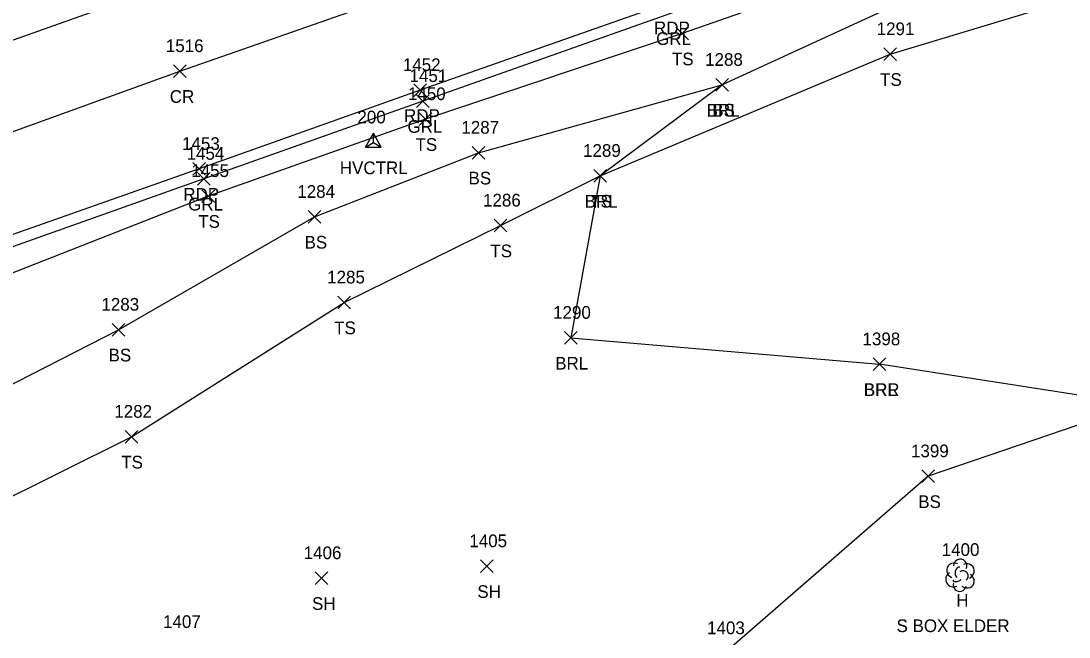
# Model space of a CAD drawing. Extents: x 1599569 to 1610055, y 642560 to 647860.
# Drawn here: x 1601916 to 1602081.3, y 647296.9 to 647394 of the extents above; entities that cross this region are included whole.
import ezdxf

# ---------------------------------------------------------------- set-up
doc = ezdxf.new("R2010")
doc.units = 0
for name, color, linetype in [('C_A', 7, 'Continuous'), ('C_I', 7, 'Continuous'), ('CPSM', 7, 'Continuous'), ('L_A', 7, 'Continuous'), ('L_C', 7, 'Continuous'), ('L_I', 7, 'Continuous'), ('L_TIC', 7, 'Continuous'), ('LABL', 7, 'Continuous'), ('LELB', 7, 'Continuous'), ('LTD', 7, 'Continuous'), ('P_A', 7, 'Continuous'), ('P_I', 7, 'Continuous'), ('P_TIC', 7, 'Continuous'), ('PET', 7, 'Continuous'), ('PRC', 7, 'Continuous'), ('R_A', 7, 'Continuous'), ('R_I', 7, 'Continuous'), ('R_TIC', 7, 'Continuous'), ('RGR', 7, 'Continuous')]:
    doc.layers.add(name, color=color, linetype=linetype)

msp = doc.modelspace()

# ---------------------------------------------------------------- linework, layer by layer
at = {"layer": 'CPSM'}
for p, q in [((1601970.31, 647374.1), (1601971.56, 647376.26)), ((1601970.31, 647374.1), (1601971.56, 647374.82)), ((1601972.81, 647374.1), (1601971.56, 647376.26)), ((1601971.56, 647374.82), (1601971.56, 647376.26)), ((1601971.56, 647374.82), (1601971.56, 647374.82)), ((1601971.56, 647374.82), (1601972.81, 647374.1)), ((1601970.31, 647374.1), (1601972.81, 647374.1))]:
    msp.add_line(p, q, dxfattribs=at)
at = {"layer": 'L_TIC'}
for points in [[(1602019.23, 647390.97), (1602021.23, 647392.97)], [(1602021.23, 647390.97), (1602019.23, 647392.97)], [(1602052.05, 647387.73), (1602054.05, 647389.73)], [(1602054.05, 647387.73), (1602052.05, 647389.73)], [(1602025.56, 647382.89), (1602027.56, 647384.89)], [(1602027.56, 647382.89), (1602025.56, 647384.89)], [(1602025.56, 647382.89), (1602027.56, 647384.89)], [(1602027.56, 647382.89), (1602025.56, 647384.89)], [(1601978.79, 647377.49), (1601980.79, 647379.49)], [(1601980.79, 647377.49), (1601978.79, 647379.49)], [(1601987.12, 647372.2), (1601989.12, 647374.2)], [(1601989.12, 647372.2), (1601987.12, 647374.2)], [(1602006.33, 647368.55), (1602008.33, 647370.55)], [(1602008.33, 647368.55), (1602006.33, 647370.55)], [(1602006.33, 647368.55), (1602008.33, 647370.55)], [(1602008.33, 647368.55), (1602006.33, 647370.55)], [(1601944.53, 647365.37), (1601946.53, 647367.37)], [(1601946.53, 647365.37), (1601944.53, 647367.37)], [(1601961.26, 647362.09), (1601963.26, 647364.09)], [(1601963.26, 647362.09), (1601961.26, 647364.09)], [(1601990.6, 647360.72), (1601992.6, 647362.72)], [(1601992.6, 647360.72), (1601990.6, 647362.72)], [(1601965.96, 647348.6), (1601967.96, 647350.6)], [(1601967.96, 647348.6), (1601965.96, 647350.6)], [(1601930.36, 647344.31), (1601932.36, 647346.31)], [(1601932.36, 647344.31), (1601930.36, 647346.31)], [(1602001.68, 647343.03), (1602003.68, 647345.03)], [(1602003.68, 647343.03), (1602001.68, 647345.03)], [(1602050.38, 647338.86), (1602052.38, 647340.86)], [(1602052.38, 647338.86), (1602050.38, 647340.86)], [(1602050.38, 647338.86), (1602052.38, 647340.86)], [(1602052.38, 647338.86), (1602050.38, 647340.86)], [(1601932.4, 647327.44), (1601934.4, 647329.44)], [(1601934.4, 647327.44), (1601932.4, 647329.44)], [(1602058.04, 647321.21), (1602060.04, 647323.21)], [(1602060.04, 647321.21), (1602058.04, 647323.21)], [(1601988.47, 647307.04), (1601990.47, 647309.04)], [(1601990.47, 647307.04), (1601988.47, 647309.04)], [(1601962.4, 647305.16), (1601964.4, 647307.16)], [(1601964.4, 647305.16), (1601962.4, 647307.16)]]:
    msp.add_lwpolyline(points, dxfattribs=at)
at = {"layer": 'LABL'}
for points in [[(1602538.93, 647499.63), (1602515.77, 647504.47), (1602496.79, 647503.69), (1602468.13, 647504.07), (1602437.38, 647499.25), (1602407.68, 647491.96), (1602380.84, 647484.75), (1602352.64, 647480.69), (1602316.1, 647467.92), (1602276.24, 647459.53), (1602242.61, 647451.62), (1602210.76, 647444.17), (1602175.3, 647438.09), (1602137.9, 647426.83), (1602105.59, 647414.57), (1602070.4, 647404.05), (1602026.56, 647383.89), (1602007.33, 647369.55), (1602002.68, 647344.03), (1602051.38, 647339.86)], [(1602496.95, 647464.06), (1602459.22, 647439.98), (1602411.5, 647424.62), (1602337.77, 647394.37), (1602303.76, 647379.12), (1602250.14, 647367.86), (1602213.09, 647366.56), (1602180.06, 647361.46), (1602139.68, 647347.75), (1602092.2, 647333.52), (1602051.38, 647339.86)]]:
    msp.add_lwpolyline(points, dxfattribs=at)
at = {"layer": 'LELB'}
for points in [[(1601875.37, 647298.23), (1601899.27, 647311.46), (1601933.4, 647328.44), (1601966.96, 647349.6), (1601991.6, 647361.72), (1602007.33, 647369.55), (1602053.05, 647388.73), (1602108.48, 647405.48), (1602138.7, 647415.54), (1602162.27, 647422.58), (1602191.63, 647430.16), (1602222.72, 647436.69), (1602253.77, 647437.09), (1602274.71, 647434), (1602308.64, 647432.46), (1602335.54, 647436.29), (1602372.31, 647451.76), (1602413.17, 647464.59), (1602450.85, 647476.95), (1602485.79, 647485.59)], [(1602272.83, 647479.89), (1602236.83, 647468.86), (1602208.71, 647455.65), (1602173.71, 647445.42), (1602136.85, 647432.86), (1602103.5, 647421.49), (1602068.54, 647408.84), (1602020.23, 647391.97), (1601979.79, 647378.49), (1601945.53, 647366.37), (1601912.4, 647353.37), (1601880.28, 647341.06), (1601842.54, 647327.65), (1601807.18, 647318.11)], [(1602495.14, 647473.06), (1602458.34, 647453.1), (1602429.54, 647443.72), (1602409.1, 647434.56), (1602336.93, 647402.97), (1602302.05, 647391.78), (1602247.55, 647384.98), (1602215.85, 647383.22), (1602171.44, 647377.68), (1602139.34, 647373.29), (1602137.15, 647371.2), (1602092.2, 647333.52), (1602059.04, 647322.21), (1602026.95, 647294.33), (1601982.37, 647269.76)], [(1601857.39, 647303.37), (1601894.72, 647326.58), (1601931.36, 647345.31), (1601962.26, 647363.09), (1601988.12, 647373.2), (1602026.56, 647383.89)]]:
    msp.add_lwpolyline(points, dxfattribs=at)
at = {"layer": 'LTD'}
msp.add_line((1602064.04, 647306.66), (1602064.04, 647306.66), dxfattribs=at)
msp.add_line((1602064.04, 647306.66), (1602064.04, 647306.66), dxfattribs=at)
msp.add_arc((1602064.09, 647308.1), 1.05, 335.5272, 180.9563, dxfattribs=at)
for centre, major_axis, ratio, start_param, end_param in [((1602063.25, 647307.33), (1.21, -0.51), 0.895232, 1.570796, 4.712389), ((1602062.96, 647305.95), (0.58, -1.04), 0.959034, 3.141593, 6.283185), ((1602063.83, 647307.12), (-0.208, -0.792), 0.645439, 3.141593, 6.283185), ((1602064.54, 647306.5), (-0.5, 0.667), 0.989748, 3.141593, 6.283185), ((1602065.08, 647307.25), (-1.14, -0.48), 0.949671, 1.570796, 4.712389), ((1602064.04, 647305.16), (0.26, 1.06), 0.942809, 1.570796, 4.712389), ((1602063.58, 647305.91), (-0.625, -0.083), 0.423636, 0, 3.141593), ((1602065.04, 647305.83), (-1.09, 0.79), 0.841452, 1.570796, 4.712389)]:
    msp.add_ellipse(centre, major_axis=major_axis, ratio=ratio, start_param=start_param, end_param=end_param, dxfattribs=at)
at = {"layer": 'P_TIC'}
for points in [[(1601940.02, 647385.06), (1601942.02, 647387.06)], [(1601942.02, 647385.06), (1601940.02, 647387.06)], [(1601977.91, 647382.06), (1601979.91, 647384.06)], [(1601979.91, 647382.06), (1601977.91, 647384.06)], [(1601943.09, 647369.64), (1601945.09, 647371.64)], [(1601945.09, 647369.64), (1601943.09, 647371.64)]]:
    msp.add_lwpolyline(points, dxfattribs=at)
at = {"layer": 'PET'}
for points in [[(1602272.4, 647484.22), (1602235.37, 647472.94), (1602207.12, 647462.98), (1602170.06, 647450.19), (1602135.02, 647438.25), (1602101.58, 647426.61), (1602066.23, 647414.21), (1602018.32, 647396.86), (1601978.91, 647383.06), (1601944.09, 647370.64), (1601909.28, 647358.43)], [(1601897.73, 647384.95), (1601937.45, 647399.06), (1601977.59, 647413.11)]]:
    msp.add_lwpolyline(points, dxfattribs=at)
at = {"layer": 'PRC'}
msp.add_lwpolyline([(1601770.61, 647326.17), (1601806.22, 647338.1), (1601841.23, 647350.27), (1601863.46, 647358.2), (1601902.17, 647372.01), (1601941.02, 647386.06), (1601983.17, 647400.81)], dxfattribs=at)
at = {"layer": 'R_TIC'}
for points in [[(1601978.38, 647380.34), (1601980.38, 647382.34)], [(1601980.38, 647380.34), (1601978.38, 647382.34)], [(1601943.8, 647368.09), (1601945.8, 647370.09)], [(1601945.8, 647368.09), (1601943.8, 647370.09)]]:
    msp.add_lwpolyline(points, dxfattribs=at)
at = {"layer": 'RGR'}
msp.add_lwpolyline([(1602208.13, 647459.7), (1602171.04, 647448.96), (1602135.43, 647436.66), (1602102.2, 647424.86), (1602066.88, 647412.28), (1602018.59, 647395.18), (1601979.38, 647381.34), (1601944.8, 647369.09), (1601909.85, 647356.68), (1601879.27, 647345.75), (1601839.66, 647331.85), (1601805.55, 647320.04)], dxfattribs=at)

# ---------------------------------------------------------------- texts
at = {"layer": 'C_A'}
msp.add_text('HVCTRL', height=2, dxfattribs=at).set_placement((1601966.26, 647369.82))
at = {"layer": 'C_I'}
msp.add_text('200', height=2, dxfattribs=at).set_placement((1601969.04, 647377.82))
at = {"layer": 'L_A'}
for s, p in [('TS', (1602018.64, 647386.97)), ('TS', (1602051.46, 647383.73)), ('BRL', (1602024.11, 647378.89)), ('BS', (1602025, 647378.89)), ('TS', (1601978.2, 647373.49)), ('BS', (1601986.56, 647368.2)), ('BRL', (1602004.87, 647364.55)), ('TS', (1602005.73, 647364.55)), ('TS', (1601943.94, 647361.37)), ('BS', (1601960.7, 647358.09)), ('TS', (1601990.01, 647356.72)), ('TS', (1601965.37, 647344.6)), ('BS', (1601929.8, 647340.31)), ('BRL', (1602000.23, 647339.03)), ('BRR', (1602048.87, 647334.86)), ('BRL', (1602048.92, 647334.86)), ('TS', (1601931.8, 647323.44)), ('BS', (1602057.48, 647317.21)), ('SH', (1601987.95, 647303.04)), ('H', (1602063.47, 647301.66)), ('SH', (1601961.88, 647301.16))]:
    msp.add_text(s, height=2, dxfattribs=at).set_placement(p)
at = {"layer": 'L_C'}
msp.add_text('S BOX ELDER', height=2, dxfattribs=at).set_placement((1602054.05, 647297.66))
at = {"layer": 'L_I'}
for s, p in [('1291', (1602050.92, 647391.73)), ('1288', (1602023.87, 647386.89)), ('1288', (1602023.87, 647386.89)), ('1450', (1601977.01, 647381.49)), ('1287', (1601985.43, 647376.2)), ('1289', (1602004.62, 647372.55)), ('1289', (1602004.62, 647372.55)), ('1455', (1601942.84, 647369.37)), ('1284', (1601959.56, 647366.09)), ('1286', (1601988.85, 647364.72)), ('1285', (1601964.27, 647352.6)), ('1283', (1601928.67, 647348.31)), ('1290', (1601999.9, 647347.03)), ('1398', (1602048.69, 647342.86)), ('1398', (1602048.69, 647342.86)), ('1282', (1601930.7, 647331.44)), ('1399', (1602056.34, 647325.21)), ('1405', (1601986.69, 647311.04)), ('1406', (1601960.57, 647309.16)), ('1400', (1602061.18, 647309.66)), ('1407', (1601938.39, 647298.31)), ('1403', (1602024.18, 647297.33))]:
    msp.add_text(s, height=2, dxfattribs=at).set_placement(p)
at = {"layer": 'P_A'}
for s, p in [('RDP', (1602015.81, 647391.86)), ('CR', (1601939.45, 647381.06)), ('RDP', (1601976.39, 647378.06)), ('RDP', (1601941.58, 647365.64))]:
    msp.add_text(s, height=2, dxfattribs=at).set_placement(p)
at = {"layer": 'P_I'}
for s, p in [('1516', (1601938.83, 647389.06)), ('1452', (1601976.21, 647386.06)), ('1453', (1601941.39, 647373.64))]:
    msp.add_text(s, height=2, dxfattribs=at).set_placement(p)
at = {"layer": 'R_A'}
for p in [(1602016.14, 647390.18), (1601976.93, 647376.34), (1601942.34, 647364.09)]:
    msp.add_text('GRL', height=2, dxfattribs=at).set_placement(p)
at = {"layer": 'R_I'}
for s, p in [('1451', (1601977.26, 647384.34)), ('1454', (1601942.1, 647372.09))]:
    msp.add_text(s, height=2, dxfattribs=at).set_placement(p)

doc.saveas('drawing.dxf')
